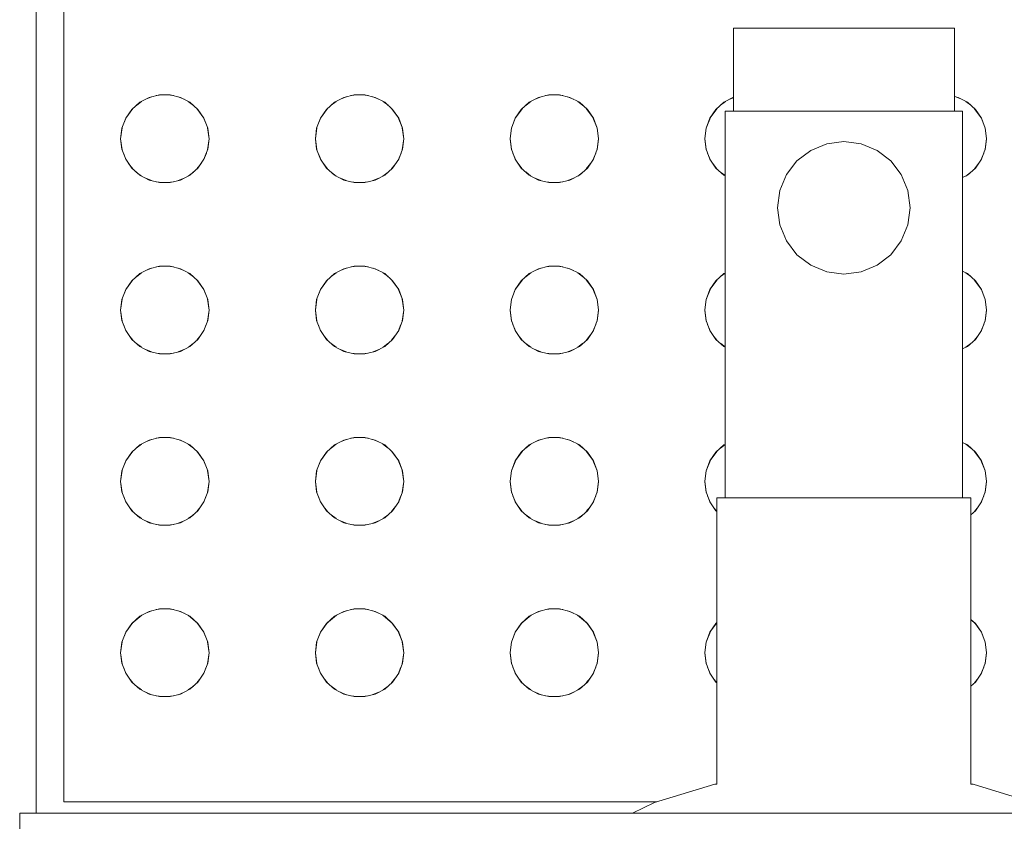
# Model space of a CAD drawing. Header units: millimetres. Extents: x 321 to 585, y -277 to 9.
# Tile 522 of 656: x 342.562 to 342.918, y -134.149 to -133.859. Entities that reach past the tile are written whole.
import ezdxf

# ---------------------------------------------------------------- set-up
doc = ezdxf.new("R2010")
doc.units = ezdxf.units.MM
doc.header["$MEASUREMENT"] = 0
doc.layers.add('IFC-Elemento construtivo genérico-Contorno', color=253, linetype='Continuous', lineweight=5)

msp = doc.modelspace()

# ---------------------------------------------------------------- linework, layer by layer
at = {"layer": 'IFC-Elemento construtivo genérico-Contorno', "lineweight": 5}
for p, q in [((342.56804, -134.14556), (342.56804, -133.65156)), ((342.57804, -134.14156), (342.57804, -133.66156)), ((342.82041, -133.86156), (342.82178, -133.86156)), ((342.82041, -133.89156), (342.82041, -133.86156)), ((342.82178, -133.86156), (342.82577, -133.86156)), ((342.82577, -133.86156), (342.83213, -133.86156)), ((342.83213, -133.86156), (342.84041, -133.86156)), ((342.84041, -133.86156), (342.85006, -133.86156)), ((342.85006, -133.86156), (342.86041, -133.86156)), ((342.86041, -133.86156), (342.87077, -133.86156)), ((342.87077, -133.86156), (342.88041, -133.86156)), ((342.88041, -133.86156), (342.8887, -133.86156)), ((342.8887, -133.86156), (342.89505, -133.86156)), ((342.89505, -133.86156), (342.89905, -133.86156)), ((342.89905, -133.86156), (342.90041, -133.86156)), ((342.90041, -133.89156), (342.90041, -133.86156)), ((342.60551, -133.8884), (342.60892, -133.8866)), ((342.60765, -133.88726), (342.60978, -133.88638)), ((342.60892, -133.8866), (342.61267, -133.88568)), ((342.61145, -133.88598), (342.61371, -133.88568)), ((342.61267, -133.88568), (342.61652, -133.88568)), ((342.61548, -133.88568), (342.61774, -133.88598)), ((342.61652, -133.88568), (342.62027, -133.8866)), ((342.61941, -133.88638), (342.62154, -133.88726)), ((342.62027, -133.8866), (342.62368, -133.8884)), ((342.676, -133.8884), (342.67941, -133.8866)), ((342.67815, -133.88726), (342.68027, -133.88638)), ((342.67941, -133.8866), (342.68316, -133.88568)), ((342.68194, -133.88598), (342.6842, -133.88568)), ((342.68316, -133.88568), (342.68701, -133.88568)), ((342.68597, -133.88568), (342.68823, -133.88597)), ((342.68701, -133.88568), (342.69076, -133.8866)), ((342.6899, -133.88639), (342.69202, -133.88726)), ((342.69076, -133.8866), (342.69417, -133.8884)), ((342.74649, -133.8884), (342.7499, -133.8866)), ((342.74864, -133.88726), (342.75077, -133.88638)), ((342.7499, -133.8866), (342.75365, -133.88568)), ((342.75243, -133.88598), (342.75469, -133.88568)), ((342.75365, -133.88568), (342.75751, -133.88568)), ((342.75647, -133.88568), (342.75872, -133.88598)), ((342.75751, -133.88568), (342.76125, -133.8866)), ((342.76039, -133.88638), (342.76252, -133.88726)), ((342.76125, -133.8866), (342.76467, -133.8884)), ((342.81698, -133.8884), (342.82041, -133.88659)), ((342.81913, -133.88726), (342.82041, -133.88674)), ((342.8204, -133.8866), (342.82041, -133.8866)), ((342.90041, -133.88628), (342.90174, -133.8866)), ((342.90089, -133.88639), (342.90301, -133.88726)), ((342.90174, -133.8866), (342.90516, -133.8884)), ((342.60043, -133.89413), (342.60303, -133.89058)), ((342.60043, -133.89413), (342.60262, -133.89095)), ((342.60262, -133.89095), (342.60551, -133.8884)), ((342.60428, -133.88949), (342.6061, -133.88808)), ((342.62309, -133.88808), (342.62491, -133.88949)), ((342.62368, -133.8884), (342.62657, -133.89095)), ((342.62615, -133.89058), (342.62876, -133.89413)), ((342.62657, -133.89095), (342.62876, -133.89413)), ((342.67092, -133.89413), (342.67353, -133.89058)), ((342.67092, -133.89413), (342.67311, -133.89095)), ((342.67311, -133.89095), (342.676, -133.8884)), ((342.67477, -133.88948), (342.67659, -133.88808)), ((342.69358, -133.88808), (342.6954, -133.88948)), ((342.69417, -133.8884), (342.69706, -133.89095)), ((342.69665, -133.89058), (342.69925, -133.89413)), ((342.69706, -133.89095), (342.69925, -133.89413)), ((342.74141, -133.89413), (342.74402, -133.89058)), ((342.74141, -133.89413), (342.7436, -133.89095)), ((342.7436, -133.89095), (342.74649, -133.8884)), ((342.74525, -133.88949), (342.74708, -133.88808)), ((342.76407, -133.88808), (342.7659, -133.88949)), ((342.76467, -133.8884), (342.76755, -133.89095)), ((342.76714, -133.89058), (342.76975, -133.89413)), ((342.76755, -133.89095), (342.76975, -133.89413)), ((342.8119, -133.89413), (342.81451, -133.89058)), ((342.8119, -133.89413), (342.81409, -133.89095)), ((342.81409, -133.89095), (342.81698, -133.8884)), ((342.81575, -133.88948), (342.81758, -133.88808)), ((342.90457, -133.88808), (342.90639, -133.88948)), ((342.90516, -133.8884), (342.90805, -133.89095)), ((342.90763, -133.89058), (342.91024, -133.89413)), ((342.90805, -133.89095), (342.91024, -133.89413)), ((342.59906, -133.89773), (342.60061, -133.89388)), ((342.59906, -133.89773), (342.60043, -133.89413)), ((342.62858, -133.89388), (342.63013, -133.89773)), ((342.62876, -133.89413), (342.63013, -133.89773)), ((342.66955, -133.89773), (342.6711, -133.89388)), ((342.66955, -133.89773), (342.67092, -133.89413)), ((342.69907, -133.89388), (342.70062, -133.89773)), ((342.69925, -133.89413), (342.70062, -133.89773)), ((342.74004, -133.89773), (342.74159, -133.89388)), ((342.74004, -133.89773), (342.74141, -133.89413)), ((342.76957, -133.89388), (342.77111, -133.89773)), ((342.76975, -133.89413), (342.77111, -133.89773)), ((342.81053, -133.89773), (342.81209, -133.89388)), ((342.81053, -133.89773), (342.8119, -133.89413)), ((342.81741, -133.89156), (342.81888, -133.89156)), ((342.81741, -134.03156), (342.81741, -133.89156)), ((342.81888, -133.89156), (342.82317, -133.89156)), ((342.82178, -133.89156), (342.82577, -133.89156)), ((342.82317, -133.89156), (342.83001, -133.89156)), ((342.82577, -133.89156), (342.83213, -133.89156)), ((342.83001, -133.89156), (342.83891, -133.89156)), ((342.83213, -133.89156), (342.84041, -133.89156)), ((342.83891, -133.89156), (342.84928, -133.89156)), ((342.84041, -133.89156), (342.85006, -133.89156)), ((342.84928, -133.89156), (342.86041, -133.89156)), ((342.86041, -133.89156), (342.87154, -133.89156)), ((342.87077, -133.89156), (342.88041, -133.89156)), ((342.87154, -133.89156), (342.88191, -133.89156)), ((342.88041, -133.89156), (342.8887, -133.89156)), ((342.88191, -133.89156), (342.89082, -133.89156)), ((342.8887, -133.89156), (342.89505, -133.89156)), ((342.89082, -133.89156), (342.89765, -133.89156)), ((342.89505, -133.89156), (342.89905, -133.89156)), ((342.89765, -133.89156), (342.90195, -133.89156)), ((342.90195, -133.89156), (342.90341, -133.89156)), ((342.90341, -134.03156), (342.90341, -133.89156)), ((342.91006, -133.89388), (342.91161, -133.89773)), ((342.91024, -133.89413), (342.91161, -133.89773)), ((342.59859, -133.90156), (342.59912, -133.89758)), ((342.59859, -133.90156), (342.59906, -133.89773)), ((342.63007, -133.89758), (342.6306, -133.90156)), ((342.63013, -133.89773), (342.6306, -133.90156)), ((342.66909, -133.90156), (342.66961, -133.89758)), ((342.66909, -133.90156), (342.66955, -133.89773)), ((342.70056, -133.89758), (342.70109, -133.90156)), ((342.70062, -133.89773), (342.70109, -133.90156)), ((342.73958, -133.90156), (342.7401, -133.89758)), ((342.73958, -133.90156), (342.74004, -133.89773)), ((342.77105, -133.89758), (342.77158, -133.90156)), ((342.77111, -133.89773), (342.77158, -133.90156)), ((342.81007, -133.90156), (342.81059, -133.89758)), ((342.81007, -133.90156), (342.81053, -133.89773)), ((342.91155, -133.89758), (342.91207, -133.90156)), ((342.91161, -133.89773), (342.91207, -133.90156)), ((342.59859, -133.90156), (342.59912, -133.90554)), ((342.59859, -133.90156), (342.59906, -133.90539)), ((342.63007, -133.90554), (342.6306, -133.90156)), ((342.63013, -133.90539), (342.6306, -133.90156)), ((342.66909, -133.90156), (342.66961, -133.90554)), ((342.66909, -133.90156), (342.66955, -133.90539)), ((342.70056, -133.90554), (342.70109, -133.90156)), ((342.70062, -133.90539), (342.70109, -133.90156)), ((342.73958, -133.90156), (342.74011, -133.90554)), ((342.73958, -133.90156), (342.74004, -133.90539)), ((342.77105, -133.90554), (342.77158, -133.90156)), ((342.77111, -133.90539), (342.77158, -133.90156)), ((342.81007, -133.90156), (342.8106, -133.90554)), ((342.81007, -133.90156), (342.81053, -133.90539)), ((342.91155, -133.90554), (342.91207, -133.90156)), ((342.91161, -133.90539), (342.91207, -133.90156)), ((342.59906, -133.90539), (342.60043, -133.909)), ((342.62876, -133.909), (342.63013, -133.90539)), ((342.66955, -133.90539), (342.67092, -133.909)), ((342.69925, -133.909), (342.70062, -133.90539)), ((342.74004, -133.90539), (342.74141, -133.909)), ((342.76975, -133.909), (342.77111, -133.90539)), ((342.81053, -133.90539), (342.8119, -133.909)), ((342.84841, -133.90578), (342.8542, -133.90338)), ((342.8542, -133.90338), (342.86041, -133.90257)), ((342.86041, -133.90257), (342.86663, -133.90338)), ((342.86663, -133.90338), (342.87241, -133.90578)), ((342.91024, -133.909), (342.91161, -133.90539)), ((342.59958, -133.90676), (342.60063, -133.90928)), ((342.60043, -133.909), (342.60262, -133.91217)), ((342.62657, -133.91217), (342.62876, -133.909)), ((342.62856, -133.90928), (342.62961, -133.90676)), ((342.67007, -133.90676), (342.67112, -133.90928)), ((342.67092, -133.909), (342.67311, -133.91217)), ((342.69706, -133.91217), (342.69925, -133.909)), ((342.69906, -133.90928), (342.7001, -133.90676)), ((342.74056, -133.90676), (342.74161, -133.90929)), ((342.74141, -133.909), (342.7436, -133.91217)), ((342.76755, -133.91217), (342.76975, -133.909)), ((342.76955, -133.90928), (342.77059, -133.90676)), ((342.81106, -133.90676), (342.8121, -133.90928)), ((342.8119, -133.909), (342.81409, -133.91217)), ((342.84344, -133.90959), (342.84841, -133.90578)), ((342.87241, -133.90578), (342.87738, -133.90959)), ((342.90805, -133.91217), (342.91024, -133.909)), ((342.91004, -133.90928), (342.91108, -133.90676)), ((342.60149, -133.91054), (342.603, -133.91252)), ((342.60262, -133.91217), (342.60551, -133.91473)), ((342.62368, -133.91473), (342.62657, -133.91217)), ((342.62619, -133.91252), (342.6277, -133.91054)), ((342.67198, -133.91053), (342.67349, -133.91252)), ((342.67311, -133.91217), (342.676, -133.91473)), ((342.69417, -133.91473), (342.69706, -133.91217)), ((342.69668, -133.91252), (342.69819, -133.91053)), ((342.74247, -133.91053), (342.74399, -133.91252)), ((342.7436, -133.91217), (342.74649, -133.91473)), ((342.76467, -133.91473), (342.76755, -133.91217)), ((342.76717, -133.91252), (342.76868, -133.91054)), ((342.81297, -133.91053), (342.81448, -133.91252)), ((342.81409, -133.91217), (342.81698, -133.91473)), ((342.83963, -133.91456), (342.84344, -133.90959)), ((342.87738, -133.90959), (342.8812, -133.91456)), ((342.90516, -133.91473), (342.90805, -133.91217)), ((342.90766, -133.91252), (342.90917, -133.91053)), ((342.60425, -133.91362), (342.60613, -133.91506)), ((342.60551, -133.91473), (342.60892, -133.91652)), ((342.60765, -133.91586), (342.60975, -133.91673)), ((342.61944, -133.91673), (342.62154, -133.91586)), ((342.62027, -133.91652), (342.62368, -133.91473)), ((342.62306, -133.91506), (342.62494, -133.91362)), ((342.67475, -133.91362), (342.67662, -133.91506)), ((342.676, -133.91473), (342.67941, -133.91652)), ((342.67814, -133.91586), (342.68024, -133.91673)), ((342.68994, -133.91673), (342.69203, -133.91586)), ((342.69076, -133.91652), (342.69417, -133.91473)), ((342.69355, -133.91506), (342.69543, -133.91362)), ((342.74523, -133.91361), (342.74711, -133.91506)), ((342.74649, -133.91473), (342.7499, -133.91652)), ((342.74863, -133.91586), (342.75073, -133.91673)), ((342.76043, -133.91673), (342.76253, -133.91586)), ((342.76125, -133.91652), (342.76467, -133.91473)), ((342.76405, -133.91506), (342.76592, -133.91362)), ((342.81573, -133.91362), (342.81741, -133.91491)), ((342.81698, -133.91473), (342.81741, -133.91496)), ((342.83723, -133.92035), (342.83963, -133.91456)), ((342.8812, -133.91456), (342.8836, -133.92035)), ((342.90341, -133.91565), (342.90516, -133.91473)), ((342.90454, -133.91506), (342.90641, -133.91362)), ((342.60892, -133.91652), (342.61267, -133.91745)), ((342.61148, -133.91716), (342.61371, -133.91745)), ((342.61267, -133.91745), (342.61652, -133.91745)), ((342.61548, -133.91745), (342.61771, -133.91716)), ((342.61652, -133.91745), (342.62027, -133.91652)), ((342.67941, -133.91652), (342.68316, -133.91745)), ((342.68197, -133.91716), (342.6842, -133.91745)), ((342.68316, -133.91745), (342.68701, -133.91745)), ((342.68597, -133.91745), (342.6882, -133.91716)), ((342.68701, -133.91745), (342.69076, -133.91652)), ((342.7499, -133.91652), (342.75365, -133.91745)), ((342.75246, -133.91716), (342.75469, -133.91745)), ((342.75365, -133.91745), (342.75751, -133.91745)), ((342.75647, -133.91745), (342.7587, -133.91716)), ((342.75751, -133.91745), (342.76125, -133.91652)), ((342.83641, -133.92656), (342.83723, -133.92035)), ((342.8836, -133.92035), (342.88441, -133.92656)), ((342.83641, -133.92656), (342.83723, -133.93277)), ((342.8836, -133.93277), (342.88441, -133.92656)), ((342.83723, -133.93277), (342.83963, -133.93856)), ((342.8812, -133.93856), (342.8836, -133.93277)), ((342.83963, -133.93856), (342.84344, -133.94353)), ((342.87738, -133.94353), (342.8812, -133.93856)), ((342.84344, -133.94353), (342.84841, -133.94735)), ((342.87241, -133.94735), (342.87738, -133.94353)), ((342.60768, -133.94925), (342.60973, -133.94841)), ((342.60892, -133.9486), (342.61267, -133.94768)), ((342.61151, -133.94797), (342.61369, -133.94768)), ((342.61267, -133.94768), (342.61652, -133.94768)), ((342.6155, -133.94768), (342.61768, -133.94797)), ((342.61652, -133.94768), (342.62027, -133.9486)), ((342.61946, -133.94841), (342.62151, -133.94925)), ((342.67817, -133.94925), (342.68022, -133.94841)), ((342.67941, -133.9486), (342.68316, -133.94768)), ((342.68201, -133.94797), (342.68418, -133.94768)), ((342.68316, -133.94768), (342.68701, -133.94768)), ((342.68599, -133.94768), (342.68816, -133.94797)), ((342.68701, -133.94768), (342.69076, -133.9486)), ((342.68995, -133.94841), (342.692, -133.94925)), ((342.74866, -133.94925), (342.75072, -133.94841)), ((342.7499, -133.9486), (342.75365, -133.94768)), ((342.7525, -133.94797), (342.75468, -133.94768)), ((342.75365, -133.94768), (342.75751, -133.94768)), ((342.75648, -133.94768), (342.75866, -133.94797)), ((342.75751, -133.94768), (342.76125, -133.9486)), ((342.76044, -133.94841), (342.7625, -133.94925)), ((342.84841, -133.94735), (342.8542, -133.94974)), ((342.86663, -133.94974), (342.87241, -133.94735)), ((342.60262, -133.95296), (342.60551, -133.9504)), ((342.60428, -133.95149), (342.6061, -133.95008)), ((342.60551, -133.9504), (342.60892, -133.9486)), ((342.62027, -133.9486), (342.62368, -133.9504)), ((342.62309, -133.95008), (342.62491, -133.95149)), ((342.62368, -133.9504), (342.62657, -133.95296)), ((342.67311, -133.95296), (342.676, -133.9504)), ((342.67477, -133.95148), (342.67659, -133.95008)), ((342.676, -133.9504), (342.67941, -133.9486)), ((342.69076, -133.9486), (342.69417, -133.9504)), ((342.69358, -133.95008), (342.6954, -133.95148)), ((342.69417, -133.9504), (342.69706, -133.95296)), ((342.7436, -133.95296), (342.74649, -133.9504)), ((342.74525, -133.95149), (342.74708, -133.95008)), ((342.74649, -133.9504), (342.7499, -133.9486)), ((342.76125, -133.9486), (342.76467, -133.9504)), ((342.76407, -133.95008), (342.7659, -133.95149)), ((342.76467, -133.9504), (342.76755, -133.95296)), ((342.81409, -133.95296), (342.81698, -133.9504)), ((342.81575, -133.95148), (342.81741, -133.95021)), ((342.81698, -133.9504), (342.81741, -133.95017)), ((342.8542, -133.94974), (342.86041, -133.95056)), ((342.86041, -133.95056), (342.86663, -133.94974)), ((342.90341, -133.94948), (342.90516, -133.9504)), ((342.90457, -133.95008), (342.90639, -133.95148)), ((342.90516, -133.9504), (342.90805, -133.95296)), ((342.60043, -133.95613), (342.60303, -133.95258)), ((342.60043, -133.95613), (342.60262, -133.95296)), ((342.62615, -133.95258), (342.62876, -133.95613)), ((342.62657, -133.95296), (342.62876, -133.95613)), ((342.67092, -133.95613), (342.67353, -133.95258)), ((342.67092, -133.95613), (342.67311, -133.95296)), ((342.69665, -133.95258), (342.69925, -133.95613)), ((342.69706, -133.95296), (342.69925, -133.95613)), ((342.74141, -133.95613), (342.74402, -133.95258)), ((342.74141, -133.95613), (342.7436, -133.95296)), ((342.76714, -133.95258), (342.76975, -133.95613)), ((342.76755, -133.95296), (342.76975, -133.95613)), ((342.8119, -133.95613), (342.81451, -133.95258)), ((342.8119, -133.95613), (342.81409, -133.95296)), ((342.90763, -133.95258), (342.91024, -133.95613)), ((342.90805, -133.95296), (342.91024, -133.95613)), ((342.59906, -133.95973), (342.60061, -133.95589)), ((342.59906, -133.95973), (342.60043, -133.95613)), ((342.62858, -133.95589), (342.63013, -133.95973)), ((342.62876, -133.95613), (342.63013, -133.95973)), ((342.66955, -133.95973), (342.6711, -133.95589)), ((342.66955, -133.95973), (342.67092, -133.95613)), ((342.69907, -133.95589), (342.70062, -133.95973)), ((342.69925, -133.95613), (342.70062, -133.95973)), ((342.74004, -133.95973), (342.74159, -133.95589)), ((342.74004, -133.95973), (342.74141, -133.95613)), ((342.76957, -133.95589), (342.77111, -133.95973)), ((342.76975, -133.95613), (342.77111, -133.95973)), ((342.81053, -133.95973), (342.81209, -133.95589)), ((342.81053, -133.95973), (342.8119, -133.95613)), ((342.91006, -133.95589), (342.91161, -133.95973)), ((342.91024, -133.95613), (342.91161, -133.95973)), ((342.59859, -133.96356), (342.59912, -133.95959)), ((342.59859, -133.96356), (342.59906, -133.95973)), ((342.63007, -133.95959), (342.6306, -133.96356)), ((342.63013, -133.95973), (342.6306, -133.96356)), ((342.66909, -133.96356), (342.66961, -133.95959)), ((342.66909, -133.96356), (342.66955, -133.95973)), ((342.70056, -133.95959), (342.70109, -133.96356)), ((342.70062, -133.95973), (342.70109, -133.96356)), ((342.73958, -133.96356), (342.7401, -133.95959)), ((342.73958, -133.96356), (342.74004, -133.95973)), ((342.77105, -133.95959), (342.77158, -133.96356)), ((342.77111, -133.95973), (342.77158, -133.96356)), ((342.81007, -133.96356), (342.81059, -133.95959)), ((342.81007, -133.96356), (342.81053, -133.95973)), ((342.91155, -133.95959), (342.91207, -133.96356)), ((342.91161, -133.95973), (342.91207, -133.96356)), ((342.59859, -133.96356), (342.59912, -133.96755)), ((342.59859, -133.96356), (342.59906, -133.96739)), ((342.63007, -133.96755), (342.6306, -133.96356)), ((342.63013, -133.96739), (342.6306, -133.96356)), ((342.66909, -133.96356), (342.66961, -133.96755)), ((342.66909, -133.96356), (342.66955, -133.96739)), ((342.70056, -133.96755), (342.70109, -133.96356)), ((342.70062, -133.96739), (342.70109, -133.96356)), ((342.73958, -133.96356), (342.74011, -133.96755)), ((342.73958, -133.96356), (342.74004, -133.96739)), ((342.77105, -133.96755), (342.77158, -133.96356)), ((342.77111, -133.96739), (342.77158, -133.96356)), ((342.81007, -133.96356), (342.8106, -133.96755)), ((342.81007, -133.96356), (342.81053, -133.96739)), ((342.91155, -133.96755), (342.91207, -133.96356)), ((342.91161, -133.96739), (342.91207, -133.96356)), ((342.59906, -133.96739), (342.60043, -133.97099)), ((342.5996, -133.96881), (342.60062, -133.97127)), ((342.62857, -133.97127), (342.62959, -133.96881)), ((342.62876, -133.97099), (342.63013, -133.96739)), ((342.66955, -133.96739), (342.67092, -133.97099)), ((342.67009, -133.96881), (342.67111, -133.97127)), ((342.69907, -133.97127), (342.70008, -133.96881)), ((342.69925, -133.97099), (342.70062, -133.96739)), ((342.74004, -133.96739), (342.74141, -133.97099)), ((342.74058, -133.96881), (342.7416, -133.97127)), ((342.76956, -133.97127), (342.77058, -133.96881)), ((342.76975, -133.97099), (342.77111, -133.96739)), ((342.81053, -133.96739), (342.8119, -133.97099)), ((342.81107, -133.96881), (342.81209, -133.97127)), ((342.91005, -133.97127), (342.91107, -133.96881)), ((342.91024, -133.97099), (342.91161, -133.96739)), ((342.60043, -133.97099), (342.60262, -133.97417)), ((342.60156, -133.97263), (342.60298, -133.97449)), ((342.62621, -133.97449), (342.62763, -133.97263)), ((342.62657, -133.97417), (342.62876, -133.97099)), ((342.67092, -133.97099), (342.67311, -133.97417)), ((342.67205, -133.97263), (342.67347, -133.97449)), ((342.6967, -133.97449), (342.69812, -133.97263)), ((342.69706, -133.97417), (342.69925, -133.97099)), ((342.74141, -133.97099), (342.7436, -133.97417)), ((342.74253, -133.97262), (342.74397, -133.97449)), ((342.7672, -133.97449), (342.76861, -133.97263)), ((342.76755, -133.97417), (342.76975, -133.97099)), ((342.8119, -133.97099), (342.81409, -133.97417)), ((342.81303, -133.97263), (342.81446, -133.97449)), ((342.90769, -133.97449), (342.90911, -133.97263)), ((342.90805, -133.97417), (342.91024, -133.97099)), ((342.60262, -133.97417), (342.60551, -133.97673)), ((342.60433, -133.97568), (342.60609, -133.97704)), ((342.60551, -133.97673), (342.60892, -133.97852)), ((342.62027, -133.97852), (342.62368, -133.97673)), ((342.6231, -133.97704), (342.62486, -133.97568)), ((342.62368, -133.97673), (342.62657, -133.97417)), ((342.67311, -133.97417), (342.676, -133.97673)), ((342.67483, -133.97569), (342.67658, -133.97704)), ((342.676, -133.97673), (342.67941, -133.97852)), ((342.69076, -133.97852), (342.69417, -133.97673)), ((342.69359, -133.97704), (342.69534, -133.97569)), ((342.69417, -133.97673), (342.69706, -133.97417)), ((342.7436, -133.97417), (342.74649, -133.97673)), ((342.74531, -133.97568), (342.74708, -133.97704)), ((342.74649, -133.97673), (342.7499, -133.97852)), ((342.76125, -133.97852), (342.76467, -133.97673)), ((342.76408, -133.97704), (342.76584, -133.97568)), ((342.76467, -133.97673), (342.76755, -133.97417)), ((342.81409, -133.97417), (342.81698, -133.97673)), ((342.81581, -133.97569), (342.81741, -133.97691)), ((342.81698, -133.97673), (342.81741, -133.97695)), ((342.90341, -133.97764), (342.90516, -133.97673)), ((342.90457, -133.97704), (342.90633, -133.97569)), ((342.90516, -133.97673), (342.90805, -133.97417)), ((342.60768, -133.97787), (342.60973, -133.97872)), ((342.60892, -133.97852), (342.61267, -133.97944)), ((342.61151, -133.97916), (342.61369, -133.97944)), ((342.61267, -133.97944), (342.61652, -133.97944)), ((342.6155, -133.97944), (342.61768, -133.97916)), ((342.61652, -133.97944), (342.62027, -133.97852)), ((342.61946, -133.97872), (342.62151, -133.97787)), ((342.67817, -133.97787), (342.68022, -133.97872)), ((342.67941, -133.97852), (342.68316, -133.97944)), ((342.68201, -133.97916), (342.68418, -133.97944)), ((342.68316, -133.97944), (342.68701, -133.97944)), ((342.68599, -133.97944), (342.68816, -133.97916)), ((342.68701, -133.97944), (342.69076, -133.97852)), ((342.68995, -133.97872), (342.692, -133.97787)), ((342.74866, -133.97787), (342.75072, -133.97872)), ((342.7499, -133.97852), (342.75365, -133.97944)), ((342.7525, -133.97916), (342.75468, -133.97944)), ((342.75365, -133.97944), (342.75751, -133.97944)), ((342.75648, -133.97944), (342.75866, -133.97916)), ((342.75751, -133.97944), (342.76125, -133.97852)), ((342.76044, -133.97872), (342.7625, -133.97787)), ((342.60262, -134.01495), (342.60551, -134.01239)), ((342.60425, -134.0135), (342.60613, -134.01207)), ((342.60551, -134.01239), (342.60892, -134.0106)), ((342.60765, -134.01127), (342.60975, -134.0104)), ((342.60892, -134.0106), (342.61267, -134.00967)), ((342.61148, -134.00997), (342.61371, -134.00967)), ((342.61267, -134.00967), (342.61652, -134.00967)), ((342.61548, -134.00967), (342.61771, -134.00997)), ((342.61652, -134.00967), (342.62027, -134.0106)), ((342.61944, -134.0104), (342.62154, -134.01127)), ((342.62027, -134.0106), (342.62368, -134.01239)), ((342.62306, -134.01207), (342.62494, -134.0135)), ((342.62368, -134.01239), (342.62657, -134.01495)), ((342.67311, -134.01495), (342.676, -134.01239)), ((342.67475, -134.0135), (342.67662, -134.01207)), ((342.676, -134.01239), (342.67941, -134.0106)), ((342.67814, -134.01127), (342.68024, -134.0104)), ((342.67941, -134.0106), (342.68316, -134.00967)), ((342.68197, -134.00997), (342.6842, -134.00967)), ((342.68316, -134.00967), (342.68701, -134.00967)), ((342.68597, -134.00967), (342.6882, -134.00997)), ((342.68701, -134.00967), (342.69076, -134.0106)), ((342.68994, -134.0104), (342.69203, -134.01127)), ((342.69076, -134.0106), (342.69417, -134.01239)), ((342.69355, -134.01207), (342.69543, -134.0135)), ((342.69417, -134.01239), (342.69706, -134.01495)), ((342.7436, -134.01495), (342.74649, -134.01239)), ((342.74523, -134.01351), (342.74711, -134.01207)), ((342.74649, -134.01239), (342.7499, -134.0106)), ((342.74863, -134.01127), (342.75073, -134.0104)), ((342.7499, -134.0106), (342.75365, -134.00967)), ((342.75246, -134.00997), (342.75469, -134.00967)), ((342.75365, -134.00967), (342.75751, -134.00967)), ((342.75647, -134.00967), (342.7587, -134.00997)), ((342.75751, -134.00967), (342.76125, -134.0106)), ((342.76043, -134.0104), (342.76253, -134.01127)), ((342.76125, -134.0106), (342.76467, -134.01239)), ((342.76405, -134.01207), (342.76592, -134.0135)), ((342.76467, -134.01239), (342.76755, -134.01495)), ((342.81409, -134.01495), (342.81698, -134.01239)), ((342.81573, -134.0135), (342.81741, -134.01221)), ((342.81698, -134.01239), (342.81741, -134.01216)), ((342.90341, -134.01147), (342.90516, -134.01239)), ((342.90454, -134.01207), (342.90641, -134.0135)), ((342.90516, -134.01239), (342.90805, -134.01495)), ((342.60043, -134.01812), (342.60303, -134.01458)), ((342.60043, -134.01812), (342.60262, -134.01495)), ((342.62615, -134.01458), (342.62876, -134.01812)), ((342.62657, -134.01495), (342.62876, -134.01812)), ((342.67092, -134.01812), (342.67353, -134.01458)), ((342.67092, -134.01812), (342.67311, -134.01495)), ((342.69665, -134.01458), (342.69925, -134.01812)), ((342.69706, -134.01495), (342.69925, -134.01812)), ((342.74141, -134.01812), (342.74402, -134.01458)), ((342.74141, -134.01812), (342.7436, -134.01495)), ((342.76714, -134.01458), (342.76975, -134.01812)), ((342.76755, -134.01495), (342.76975, -134.01812)), ((342.8119, -134.01812), (342.81451, -134.01458)), ((342.8119, -134.01812), (342.81409, -134.01495)), ((342.90763, -134.01458), (342.91024, -134.01812)), ((342.90805, -134.01495), (342.91024, -134.01812)), ((342.59906, -134.02174), (342.60062, -134.01787)), ((342.59906, -134.02174), (342.60043, -134.01812)), ((342.62857, -134.01787), (342.63013, -134.02174)), ((342.62876, -134.01812), (342.63013, -134.02174)), ((342.66955, -134.02174), (342.67111, -134.01787)), ((342.66955, -134.02174), (342.67092, -134.01812)), ((342.69906, -134.01787), (342.70062, -134.02174)), ((342.69925, -134.01812), (342.70062, -134.02174)), ((342.74004, -134.02174), (342.7416, -134.01787)), ((342.74004, -134.02174), (342.74141, -134.01812)), ((342.76956, -134.01787), (342.77111, -134.02174)), ((342.76975, -134.01812), (342.77111, -134.02174)), ((342.81053, -134.02174), (342.81209, -134.01787)), ((342.81053, -134.02174), (342.8119, -134.01812)), ((342.91005, -134.01787), (342.91161, -134.02174)), ((342.91024, -134.01812), (342.91161, -134.02174)), ((342.59859, -134.02556), (342.59912, -134.02159)), ((342.59859, -134.02556), (342.59906, -134.02174)), ((342.63007, -134.02159), (342.6306, -134.02556)), ((342.63013, -134.02174), (342.6306, -134.02556)), ((342.66909, -134.02556), (342.66961, -134.02159)), ((342.66909, -134.02556), (342.66955, -134.02174)), ((342.70056, -134.02159), (342.70109, -134.02556)), ((342.70062, -134.02174), (342.70109, -134.02556)), ((342.73958, -134.02556), (342.7401, -134.02159)), ((342.73958, -134.02556), (342.74004, -134.02174)), ((342.77105, -134.02159), (342.77158, -134.02556)), ((342.77111, -134.02174), (342.77158, -134.02556)), ((342.81007, -134.02556), (342.81059, -134.02159)), ((342.81007, -134.02556), (342.81053, -134.02174)), ((342.91155, -134.02159), (342.91207, -134.02556)), ((342.91161, -134.02174), (342.91207, -134.02556)), ((342.59859, -134.02556), (342.59912, -134.02955)), ((342.59859, -134.02556), (342.59906, -134.02939)), ((342.63007, -134.02955), (342.6306, -134.02556)), ((342.63013, -134.02939), (342.6306, -134.02556)), ((342.66909, -134.02556), (342.66961, -134.02955)), ((342.66909, -134.02556), (342.66955, -134.02939)), ((342.70056, -134.02955), (342.70109, -134.02556)), ((342.70062, -134.02939), (342.70109, -134.02556)), ((342.73958, -134.02556), (342.74011, -134.02955)), ((342.73958, -134.02556), (342.74004, -134.02939)), ((342.77105, -134.02955), (342.77158, -134.02556)), ((342.77111, -134.02939), (342.77158, -134.02556)), ((342.81007, -134.02556), (342.8106, -134.02955)), ((342.81007, -134.02556), (342.81053, -134.02939)), ((342.91155, -134.02955), (342.91207, -134.02556)), ((342.91161, -134.02939), (342.91207, -134.02556)), ((342.59906, -134.02939), (342.60043, -134.03299)), ((342.62876, -134.03299), (342.63013, -134.02939)), ((342.66955, -134.02939), (342.67092, -134.03299)), ((342.69925, -134.03299), (342.70062, -134.02939)), ((342.74004, -134.02939), (342.74141, -134.03299)), ((342.76975, -134.03299), (342.77111, -134.02939)), ((342.81053, -134.02939), (342.8119, -134.03299)), ((342.91024, -134.03299), (342.91161, -134.02939)), ((342.5996, -134.03081), (342.60062, -134.03327)), ((342.60043, -134.03299), (342.60262, -134.03617)), ((342.62657, -134.03617), (342.62876, -134.03299)), ((342.62857, -134.03327), (342.62959, -134.03081)), ((342.67009, -134.03081), (342.67111, -134.03327)), ((342.67092, -134.03299), (342.67311, -134.03617)), ((342.69706, -134.03617), (342.69925, -134.03299)), ((342.69907, -134.03327), (342.70008, -134.03081)), ((342.74058, -134.03081), (342.7416, -134.03327)), ((342.74141, -134.03299), (342.7436, -134.03617)), ((342.76755, -134.03617), (342.76975, -134.03299)), ((342.76956, -134.03327), (342.77058, -134.03081)), ((342.81107, -134.03081), (342.81209, -134.03327)), ((342.8119, -134.03299), (342.81409, -134.03617)), ((342.81441, -134.03156), (342.81598, -134.03156)), ((342.81441, -134.13518), (342.81441, -134.03156)), ((342.81598, -134.03156), (342.82058, -134.03156)), ((342.82058, -134.03156), (342.82789, -134.03156)), ((342.82789, -134.03156), (342.83741, -134.03156)), ((342.83741, -134.03156), (342.84851, -134.03156)), ((342.84851, -134.03156), (342.86041, -134.03156)), ((342.86041, -134.03156), (342.87232, -134.03156)), ((342.87232, -134.03156), (342.88341, -134.03156)), ((342.88341, -134.03156), (342.89294, -134.03156)), ((342.89294, -134.03156), (342.90025, -134.03156)), ((342.90025, -134.03156), (342.90485, -134.03156)), ((342.90485, -134.03156), (342.90641, -134.03156)), ((342.90641, -134.13518), (342.90641, -134.03156)), ((342.90805, -134.03617), (342.91024, -134.03299)), ((342.91005, -134.03327), (342.91107, -134.03081)), ((342.60154, -134.03461), (342.603, -134.03651)), ((342.60262, -134.03617), (342.60551, -134.03873)), ((342.62368, -134.03873), (342.62657, -134.03617)), ((342.62619, -134.03651), (342.62765, -134.03461)), ((342.67203, -134.0346), (342.67349, -134.03651)), ((342.67311, -134.03617), (342.676, -134.03873)), ((342.69417, -134.03873), (342.69706, -134.03617)), ((342.69668, -134.03651), (342.69814, -134.0346)), ((342.74251, -134.03459), (342.74399, -134.03651)), ((342.7436, -134.03617), (342.74649, -134.03873)), ((342.76467, -134.03873), (342.76755, -134.03617)), ((342.76717, -134.03651), (342.76863, -134.03461)), ((342.81301, -134.0346), (342.81441, -134.03642)), ((342.81409, -134.03617), (342.81441, -134.03645)), ((342.90641, -134.03761), (342.90805, -134.03617)), ((342.90767, -134.03651), (342.90913, -134.0346)), ((342.60428, -134.03763), (342.6061, -134.03904)), ((342.60551, -134.03873), (342.60892, -134.04052)), ((342.60765, -134.03986), (342.60978, -134.04074)), ((342.60892, -134.04052), (342.61267, -134.04144)), ((342.61145, -134.04114), (342.61371, -134.04144)), ((342.61548, -134.04144), (342.61774, -134.04114)), ((342.61652, -134.04144), (342.62027, -134.04052)), ((342.61941, -134.04074), (342.62154, -134.03986)), ((342.62027, -134.04052), (342.62368, -134.03873)), ((342.62309, -134.03904), (342.62491, -134.03763)), ((342.67477, -134.03764), (342.67659, -134.03904)), ((342.676, -134.03873), (342.67941, -134.04052)), ((342.67815, -134.03986), (342.68027, -134.04074)), ((342.67941, -134.04052), (342.68316, -134.04144)), ((342.68194, -134.04114), (342.6842, -134.04144)), ((342.68597, -134.04144), (342.68823, -134.04115)), ((342.68701, -134.04144), (342.69076, -134.04052)), ((342.6899, -134.04073), (342.69202, -134.03986)), ((342.69076, -134.04052), (342.69417, -134.03873)), ((342.69358, -134.03904), (342.6954, -134.03764)), ((342.74525, -134.03763), (342.74708, -134.03904)), ((342.74649, -134.03873), (342.7499, -134.04052)), ((342.74864, -134.03986), (342.75077, -134.04074)), ((342.7499, -134.04052), (342.75365, -134.04144)), ((342.75243, -134.04114), (342.75469, -134.04144)), ((342.75647, -134.04144), (342.75872, -134.04114)), ((342.75751, -134.04144), (342.76125, -134.04052)), ((342.76039, -134.04074), (342.76252, -134.03986)), ((342.76125, -134.04052), (342.76467, -134.03873)), ((342.76407, -134.03904), (342.7659, -134.03763)), ((342.61267, -134.04144), (342.61652, -134.04144)), ((342.68316, -134.04144), (342.68701, -134.04144)), ((342.75365, -134.04144), (342.75751, -134.04144)), ((342.60551, -134.07439), (342.60892, -134.0726)), ((342.60765, -134.07327), (342.60975, -134.0724)), ((342.60892, -134.0726), (342.61267, -134.07168)), ((342.61148, -134.07197), (342.61371, -134.07168)), ((342.61267, -134.07168), (342.61652, -134.07168)), ((342.61548, -134.07168), (342.61771, -134.07197)), ((342.61652, -134.07168), (342.62027, -134.0726)), ((342.61944, -134.0724), (342.62154, -134.07327)), ((342.62027, -134.0726), (342.62368, -134.07439)), ((342.676, -134.07439), (342.67941, -134.0726)), ((342.67814, -134.07327), (342.68024, -134.0724)), ((342.67941, -134.0726), (342.68316, -134.07168)), ((342.68197, -134.07197), (342.6842, -134.07168)), ((342.68316, -134.07168), (342.68701, -134.07168)), ((342.68597, -134.07168), (342.6882, -134.07197)), ((342.68701, -134.07168), (342.69076, -134.0726)), ((342.68994, -134.0724), (342.69203, -134.07327)), ((342.69076, -134.0726), (342.69417, -134.07439)), ((342.74649, -134.07439), (342.7499, -134.0726)), ((342.74863, -134.07327), (342.75073, -134.0724)), ((342.7499, -134.0726), (342.75365, -134.07168)), ((342.75246, -134.07197), (342.75469, -134.07168)), ((342.75365, -134.07168), (342.75751, -134.07168)), ((342.75647, -134.07168), (342.7587, -134.07197)), ((342.75751, -134.07168), (342.76125, -134.0726)), ((342.76043, -134.0724), (342.76253, -134.07327)), ((342.76125, -134.0726), (342.76467, -134.07439)), ((342.60043, -134.08012), (342.60298, -134.07666)), ((342.60262, -134.07695), (342.60621, -134.07403)), ((342.60262, -134.07695), (342.60551, -134.07439)), ((342.62298, -134.07403), (342.62657, -134.07695)), ((342.62368, -134.07439), (342.62657, -134.07695)), ((342.62621, -134.07666), (342.62876, -134.08012)), ((342.67092, -134.08012), (342.67347, -134.07666)), ((342.67311, -134.07695), (342.6767, -134.07403)), ((342.67311, -134.07695), (342.676, -134.07439)), ((342.69348, -134.07403), (342.69706, -134.07695)), ((342.69417, -134.07439), (342.69706, -134.07695)), ((342.6967, -134.07666), (342.69925, -134.08012)), ((342.74141, -134.08012), (342.74397, -134.07665)), ((342.7436, -134.07695), (342.74719, -134.07403)), ((342.7436, -134.07695), (342.74649, -134.07439)), ((342.76397, -134.07403), (342.76755, -134.07695)), ((342.76467, -134.07439), (342.76755, -134.07695)), ((342.76719, -134.07666), (342.76975, -134.08012)), ((342.8119, -134.08012), (342.81441, -134.07672)), ((342.81409, -134.07695), (342.81441, -134.07667)), ((342.81409, -134.07695), (342.81441, -134.07669)), ((342.90641, -134.0755), (342.90805, -134.07695)), ((342.90641, -134.07562), (342.90805, -134.07695)), ((342.90769, -134.07666), (342.91024, -134.08012)), ((342.59906, -134.08374), (342.60061, -134.07988)), ((342.59906, -134.08374), (342.60043, -134.08012)), ((342.60043, -134.08012), (342.60262, -134.07695)), ((342.62657, -134.07695), (342.62876, -134.08012)), ((342.62858, -134.07988), (342.63013, -134.08374)), ((342.62876, -134.08012), (342.63013, -134.08374)), ((342.66955, -134.08374), (342.6711, -134.07988)), ((342.66955, -134.08374), (342.67092, -134.08012)), ((342.67092, -134.08012), (342.67311, -134.07695)), ((342.69706, -134.07695), (342.69925, -134.08012)), ((342.69907, -134.07988), (342.70062, -134.08374)), ((342.69925, -134.08012), (342.70062, -134.08374)), ((342.74004, -134.08374), (342.74159, -134.07988)), ((342.74004, -134.08374), (342.74141, -134.08012)), ((342.74141, -134.08012), (342.7436, -134.07695)), ((342.76755, -134.07695), (342.76975, -134.08012)), ((342.76956, -134.07988), (342.77111, -134.08374)), ((342.76975, -134.08012), (342.77111, -134.08374)), ((342.81053, -134.08374), (342.81209, -134.07988)), ((342.81053, -134.08374), (342.8119, -134.08012)), ((342.8119, -134.08012), (342.81409, -134.07695)), ((342.90805, -134.07695), (342.91024, -134.08012)), ((342.91006, -134.07988), (342.91161, -134.08374)), ((342.91024, -134.08012), (342.91161, -134.08374)), ((342.59859, -134.08757), (342.59912, -134.08359)), ((342.59859, -134.08757), (342.59906, -134.08374)), ((342.63007, -134.08359), (342.6306, -134.08757)), ((342.63013, -134.08374), (342.6306, -134.08757)), ((342.66909, -134.08757), (342.66961, -134.08359)), ((342.66909, -134.08757), (342.66955, -134.08374)), ((342.70056, -134.08359), (342.70109, -134.08757)), ((342.70062, -134.08374), (342.70109, -134.08757)), ((342.73958, -134.08757), (342.7401, -134.08359)), ((342.73958, -134.08757), (342.74004, -134.08374)), ((342.77105, -134.08359), (342.77158, -134.08757)), ((342.77111, -134.08374), (342.77158, -134.08757)), ((342.81007, -134.08757), (342.81059, -134.08359)), ((342.81007, -134.08757), (342.81053, -134.08374)), ((342.91155, -134.08359), (342.91207, -134.08757)), ((342.91161, -134.08374), (342.91207, -134.08757)), ((342.59859, -134.08757), (342.59912, -134.09155)), ((342.59859, -134.08757), (342.59906, -134.09139)), ((342.63007, -134.09155), (342.6306, -134.08757)), ((342.63013, -134.09139), (342.6306, -134.08757)), ((342.66909, -134.08757), (342.66961, -134.09155)), ((342.66909, -134.08757), (342.66955, -134.09139)), ((342.70056, -134.09155), (342.70109, -134.08757)), ((342.70062, -134.09139), (342.70109, -134.08757)), ((342.73958, -134.08757), (342.74011, -134.09155)), ((342.73958, -134.08757), (342.74004, -134.09139)), ((342.77105, -134.09155), (342.77158, -134.08757)), ((342.77111, -134.09139), (342.77158, -134.08757)), ((342.81007, -134.08757), (342.8106, -134.09155)), ((342.81007, -134.08757), (342.81053, -134.09139)), ((342.91155, -134.09155), (342.91207, -134.08757)), ((342.91161, -134.09139), (342.91207, -134.08757)), ((342.59906, -134.09139), (342.60043, -134.095)), ((342.5996, -134.09281), (342.60062, -134.09527)), ((342.62857, -134.09527), (342.62959, -134.09281)), ((342.62876, -134.095), (342.63013, -134.09139)), ((342.66955, -134.09139), (342.67092, -134.095)), ((342.67009, -134.09281), (342.67111, -134.09527)), ((342.69907, -134.09527), (342.70008, -134.09281)), ((342.69925, -134.095), (342.70062, -134.09139)), ((342.74004, -134.09139), (342.74141, -134.095)), ((342.74058, -134.09281), (342.7416, -134.09527)), ((342.76956, -134.09527), (342.77058, -134.09281)), ((342.76975, -134.095), (342.77111, -134.09139)), ((342.81053, -134.09139), (342.8119, -134.095)), ((342.81107, -134.09281), (342.81209, -134.09527)), ((342.91005, -134.09527), (342.91107, -134.09281)), ((342.91024, -134.095), (342.91161, -134.09139)), ((342.60043, -134.095), (342.60262, -134.09817)), ((342.60154, -134.09661), (342.603, -134.09851)), ((342.60262, -134.09817), (342.60551, -134.10073)), ((342.62368, -134.10073), (342.62657, -134.09817)), ((342.62619, -134.09851), (342.62765, -134.09661)), ((342.62657, -134.09817), (342.62876, -134.095)), ((342.67092, -134.095), (342.67311, -134.09817)), ((342.67203, -134.0966), (342.67349, -134.09851)), ((342.67311, -134.09817), (342.676, -134.10073)), ((342.69417, -134.10073), (342.69706, -134.09817)), ((342.69668, -134.09851), (342.69814, -134.0966)), ((342.69706, -134.09817), (342.69925, -134.095)), ((342.74141, -134.095), (342.7436, -134.09817)), ((342.74251, -134.09659), (342.74399, -134.09851)), ((342.7436, -134.09817), (342.74649, -134.10073)), ((342.76467, -134.10073), (342.76755, -134.09817)), ((342.76717, -134.09851), (342.76863, -134.09661)), ((342.76755, -134.09817), (342.76975, -134.095)), ((342.8119, -134.095), (342.81409, -134.09817)), ((342.81301, -134.0966), (342.81441, -134.09842)), ((342.81409, -134.09817), (342.81441, -134.09845)), ((342.90641, -134.09962), (342.90805, -134.09817)), ((342.90767, -134.09851), (342.90913, -134.0966)), ((342.90805, -134.09817), (342.91024, -134.095)), ((342.60428, -134.09964), (342.6061, -134.10104)), ((342.60551, -134.10073), (342.60892, -134.10253)), ((342.62027, -134.10253), (342.62368, -134.10073)), ((342.62309, -134.10104), (342.62491, -134.09964)), ((342.67477, -134.09965), (342.67659, -134.10104)), ((342.676, -134.10073), (342.67941, -134.10253)), ((342.69076, -134.10253), (342.69417, -134.10073)), ((342.69358, -134.10104), (342.6954, -134.09965)), ((342.74525, -134.09964), (342.74708, -134.10104)), ((342.74649, -134.10073), (342.7499, -134.10253)), ((342.76125, -134.10253), (342.76467, -134.10073)), ((342.76407, -134.10104), (342.7659, -134.09964)), ((342.60765, -134.10186), (342.60978, -134.10274)), ((342.60892, -134.10253), (342.61267, -134.10344)), ((342.61145, -134.10314), (342.61371, -134.10344)), ((342.61267, -134.10344), (342.61652, -134.10344)), ((342.61548, -134.10344), (342.61774, -134.10314)), ((342.61652, -134.10344), (342.62027, -134.10253)), ((342.61941, -134.10274), (342.62154, -134.10186)), ((342.67815, -134.10186), (342.68027, -134.10274)), ((342.67941, -134.10253), (342.68316, -134.10344)), ((342.68194, -134.10314), (342.6842, -134.10344)), ((342.68316, -134.10344), (342.68701, -134.10344)), ((342.68597, -134.10344), (342.68823, -134.10315)), ((342.68701, -134.10344), (342.69076, -134.10253)), ((342.6899, -134.10273), (342.69202, -134.10186)), ((342.74864, -134.10186), (342.75077, -134.10274)), ((342.7499, -134.10253), (342.75365, -134.10344)), ((342.75243, -134.10314), (342.75469, -134.10344)), ((342.75365, -134.10344), (342.75751, -134.10344)), ((342.75647, -134.10344), (342.75872, -134.10314)), ((342.75751, -134.10344), (342.76125, -134.10253)), ((342.76039, -134.10274), (342.76252, -134.10186)), ((342.79181, -134.1418), (342.81366, -134.13518)), ((342.81366, -134.13518), (342.81441, -134.13518)), ((342.90641, -134.13518), (342.90716, -134.13518)), ((342.90716, -134.13518), (342.92902, -134.1418)), ((342.57804, -134.14156), (342.79261, -134.14156)), ((342.78385, -134.14556), (342.79181, -134.1418)), ((342.56204, -134.14556), (343.93404, -134.14556)), ((342.56204, -135.11757), (342.56204, -134.14556))]:
    msp.add_line(p, q, dxfattribs=at)

doc.saveas('drawing.dxf')
